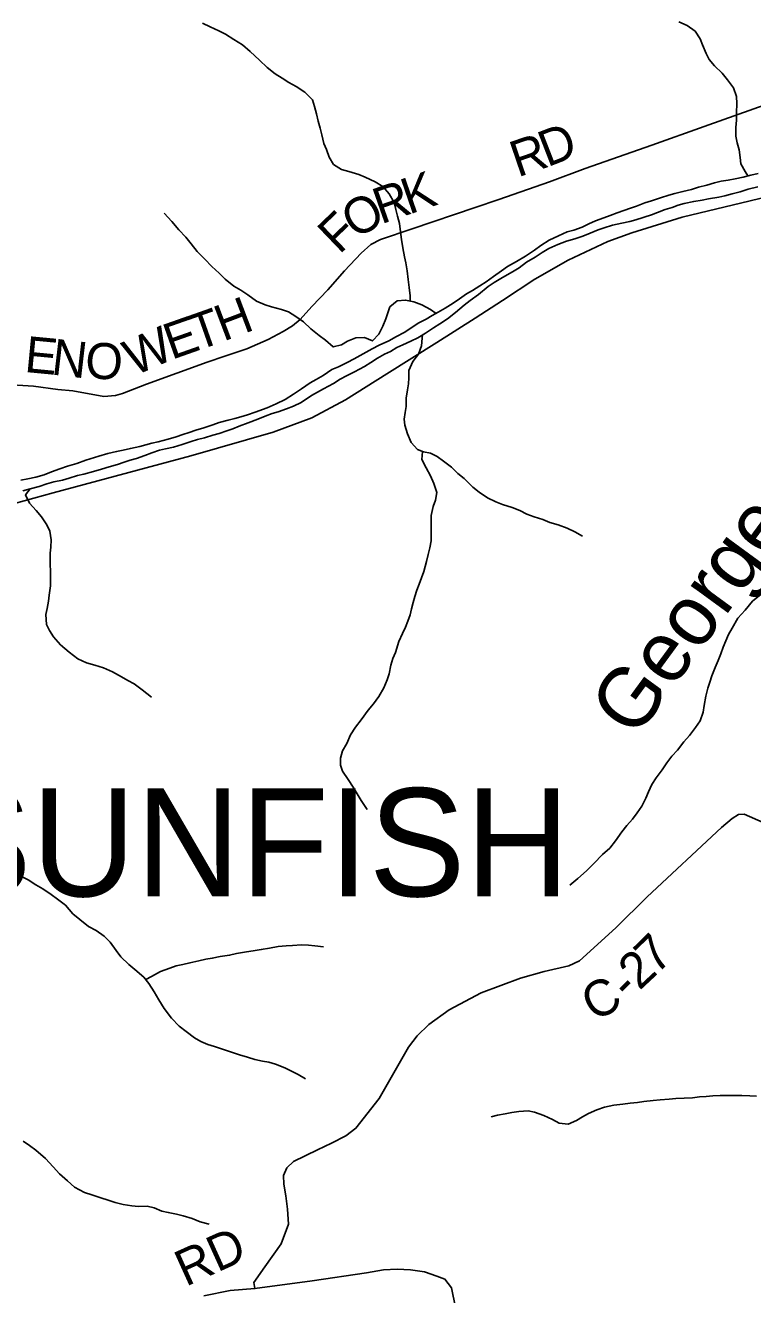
# Model space of a CAD drawing. Extents: x 1578669 to 1989827, y 208020 to 553079.
# Drawn here: x 1761832 to 1767882, y 374035 to 384601 of the extents above; entities that cross this region are included whole.
import ezdxf

# ---------------------------------------------------------------- set-up
doc = ezdxf.new("R2010")
doc.units = 0
for name, color, linetype in [('GM_X_County_Road', 7, 'Continuous'), ('GM_X_County_Road_Text', 7, 'Continuous'), ('GM_X_Minor_River', 7, 'Continuous'), ('GM_X_Minor_River_Text', 7, 'Continuous'), ('GM_X_State_Route', 7, 'Continuous'), ('GM_X_Township_Road', 7, 'Continuous'), ('GM_X_Township_Text', 7, 'Continuous')]:
    doc.layers.add(name, color=color, linetype=linetype)

msp = doc.modelspace()

# ---------------------------------------------------------------- linework, layer by layer
at = {"layer": 'GM_X_County_Road'}
for points in [[(1761631, 381615), (1761898, 381597), (1762103, 381570), (1762226, 381559), (1762485, 381512), (1762581, 381521), (1762640, 381536), (1762840, 381615), (1763091, 381705), (1763344, 381799), (1763490, 381849), (1763674, 381910), (1763853, 381985), (1763977, 382054), (1764054, 382100), (1764117, 382154), (1764215, 382262), (1764349, 382401), (1764487, 382559), (1764624, 382705), (1764707, 382778), (1764786, 382820), (1765051, 382908), (1765575, 383085), (1765770, 383153), (1766192, 383299), (1766489, 383411), (1767043, 383605), (1767479, 383760), (1768018, 383950)], [(1763317, 374026), (1763536, 374071), (1763742, 374085), (1763733, 374137), (1763823, 374267), (1763959, 374458), (1764021, 374622), (1764013, 374748), (1763998, 374857), (1763981, 374954), (1763980, 375028), (1764007, 375092), (1764063, 375143), (1764261, 375241), (1764378, 375296), (1764497, 375357), (1764582, 375420), (1764775, 375669), (1765019, 376094), (1765092, 376189), (1765188, 376285), (1765357, 376405), (1765624, 376547), (1765950, 376671), (1766147, 376725), (1766352, 376771), (1766441, 376814), (1766743, 377088), (1767005, 377348), (1767623, 377925), (1767712, 378000), (1767765, 378033), (1767813, 378035), (1768356, 377796)]]:
    msp.add_lwpolyline(points, dxfattribs=at)
at = {"layer": 'GM_X_Minor_River'}
for points in [[(1765034, 382306), (1765032, 382350), (1765024, 382420), (1765016, 382486), (1765008, 382559), (1764996, 382625), (1764985, 382675), (1764973, 382749), (1764961, 382819), (1764953, 382883), (1764944, 382952), (1764928, 383012), (1764914, 383068), (1764900, 383126), (1764859, 383200), (1764807, 383259), (1764741, 383299), (1764659, 383339), (1764607, 383359), (1764523, 383386), (1764463, 383402), (1764396, 383444), (1764360, 383505), (1764336, 383567), (1764316, 383619), (1764299, 383689), (1764283, 383747), (1764269, 383805), (1764253, 383864), (1764237, 383926), (1764220, 383982), (1764158, 384044), (1764084, 384093), (1764024, 384125), (1763968, 384161), (1763911, 384199), (1763843, 384250), (1763779, 384312), (1763703, 384384), (1763638, 384439), (1763566, 384485), (1763496, 384527), (1763442, 384556), (1763370, 384590), (1763304, 384620)], [(1767843, 383348), (1767821, 383385), (1767785, 383449), (1767779, 383501), (1767771, 383566), (1767754, 383624), (1767742, 383680), (1767742, 383750), (1767748, 383812), (1767748, 383874), (1767751, 383950), (1767747, 384008), (1767723, 384081), (1767673, 384147), (1767628, 384203), (1767564, 384264), (1767522, 384316), (1767496, 384368), (1767465, 384438), (1767447, 384490), (1767405, 384553), (1767337, 384599), (1767269, 384631)], [(1767929, 383367), (1767867, 383353), (1767803, 383339), (1767737, 383325), (1767679, 383313), (1767621, 383304), (1767565, 383290), (1767501, 383272), (1767433, 383254), (1767373, 383236), (1767303, 383218), (1767235, 383201), (1767185, 383187), (1767115, 383165), (1767041, 383141), (1766985, 383125), (1766915, 383097), (1766865, 383080), (1766810, 383060), (1766756, 383042), (1766696, 383020), (1766644, 383000), (1766574, 382974), (1766520, 382948), (1766464, 382921), (1766394, 382897), (1766340, 382883), (1766266, 382849), (1766190, 382813), (1766120, 382769), (1766068, 382729), (1765992, 382680), (1765918, 382636), (1765844, 382594), (1765792, 382558), (1765726, 382510), (1765665, 382466), (1765613, 382434), (1765551, 382394), (1765501, 382367), (1765443, 382325), (1765391, 382289), (1765325, 382247), (1765265, 382213), (1765215, 382185), (1765165, 382155), (1765101, 382121), (1765039, 382082), (1764983, 382046), (1764919, 382010), (1764856, 381976), (1764776, 381938), (1764718, 381908), (1764668, 381882), (1764618, 381854), (1764566, 381825), (1764510, 381795), (1764438, 381759), (1764382, 381737), (1764310, 381687), (1764252, 381653), (1764202, 381625), (1764130, 381575), (1764062, 381532), (1763992, 381488), (1763917, 381450), (1763843, 381418), (1763743, 381382), (1763681, 381360), (1763623, 381343), (1763573, 381329), (1763519, 381315), (1763445, 381295), (1763391, 381277), (1763315, 381251), (1763251, 381232), (1763195, 381212), (1763141, 381196), (1763085, 381176), (1763019, 381156), (1762937, 381134), (1762885, 381123), (1762833, 381109), (1762783, 381097), (1762705, 381079), (1762645, 381065), (1762591, 381053), (1762517, 381038), (1762443, 381014), (1762335, 380982)], [(1761871, 380743), (1761947, 380763), (1762009, 380785), (1762067, 380801), (1762141, 380816), (1762197, 380832), (1762265, 380854), (1762317, 380866), (1762397, 380888), (1762465, 380908), (1762529, 380925), (1762597, 380945), (1762653, 380965), (1762703, 380981), (1762757, 380997), (1762825, 381021), (1762883, 381042), (1762947, 381064), (1762997, 381076), (1763063, 381090), (1763135, 381112), (1763211, 381136), (1763263, 381153), (1763321, 381169), (1763391, 381191), (1763443, 381205), (1763507, 381227), (1763559, 381243), (1763609, 381265), (1763685, 381294), (1763765, 381322), (1763827, 381348), (1763885, 381370), (1763935, 381384), (1764005, 381408), (1764063, 381431), (1764127, 381461), (1764213, 381519), (1764312, 381577), (1764394, 381621), (1764450, 381655), (1764504, 381684), (1764570, 381718), (1764654, 381762), (1764706, 381796), (1764762, 381832), (1764820, 381864), (1764870, 381886), (1764922, 381920), (1764972, 381943), (1765038, 381973), (1765096, 382001), (1765162, 382039), (1765227, 382083), (1765279, 382117), (1765345, 382159), (1765409, 382211), (1765481, 382272), (1765531, 382310), (1765601, 382362), (1765681, 382428), (1765731, 382460), (1765801, 382502), (1765884, 382550), (1765940, 382584), (1766002, 382629), (1766072, 382673), (1766132, 382711), (1766188, 382743), (1766262, 382777), (1766334, 382805), (1766402, 382825), (1766470, 382846), (1766532, 382872), (1766598, 382900), (1766648, 382916), (1766716, 382938), (1766794, 382954), (1766860, 382969), (1766910, 382983), (1767040, 383023), (1767092, 383043), (1767156, 383069), (1767212, 383086), (1767264, 383104), (1767314, 383118), (1767392, 383136), (1767462, 383146), (1767516, 383156), (1767600, 383171), (1767652, 383183), (1767712, 383199), (1767778, 383217), (1767844, 383239), (1767926, 383258)], [(1765249, 382204), (1765203, 382237), (1765131, 382276), (1765063, 382300), (1764995, 382314), (1764924, 382308), (1764865, 382258), (1764847, 382208), (1764831, 382158), (1764805, 382098), (1764773, 382032), (1764721, 381974), (1764653, 382003), (1764581, 381999), (1764513, 381973), (1764461, 381943), (1764393, 381925), (1764329, 381982), (1764275, 382020), (1764207, 382076), (1764146, 382133), (1764082, 382179), (1764020, 382217), (1763962, 382237), (1763880, 382258), (1763826, 382276), (1763754, 382306), (1763683, 382357), (1763623, 382397), (1763565, 382431), (1763495, 382489), (1763443, 382538), (1763382, 382594), (1763324, 382654), (1763262, 382719), (1763210, 382783), (1763167, 382837), (1763109, 382898), (1763051, 382968), (1762987, 383038)], [(1765137, 382025), (1765134, 381997), (1765126, 381935), (1765102, 381863), (1765054, 381803), (1765023, 381727), (1765023, 381667), (1765019, 381617), (1765011, 381567), (1765001, 381498), (1764999, 381430), (1764992, 381378), (1764984, 381322), (1764990, 381272), (1765012, 381202), (1765041, 381130), (1765093, 381071), (1765145, 381051), (1765201, 381039), (1765257, 381013), (1765311, 380974), (1765377, 380924), (1765430, 380872), (1765482, 380830), (1765554, 380757), (1765608, 380715), (1765677, 380667), (1765747, 380636), (1765801, 380614), (1765883, 380588), (1765945, 380563), (1766003, 380533), (1766065, 380511), (1766136, 380487), (1766194, 380462), (1766264, 380444), (1766338, 380416), (1766402, 380384), (1766468, 380349)], [(1765137, 381054), (1765131, 380987), (1765165, 380919), (1765202, 380852), (1765230, 380788), (1765254, 380714), (1765244, 380648), (1765224, 380596), (1765209, 380522), (1765207, 380448), (1765209, 380379), (1765207, 380309), (1765196, 380251), (1765184, 380197), (1765170, 380137), (1765146, 380055), (1765128, 380001), (1765108, 379949), (1765089, 379899), (1765071, 379847), (1765057, 379797), (1765045, 379743), (1765033, 379693), (1765013, 379641), (1764994, 379591), (1764970, 379540), (1764940, 379472), (1764910, 379382), (1764890, 379332), (1764871, 379276), (1764857, 379204), (1764841, 379154), (1764813, 379086), (1764773, 379014), (1764727, 378954), (1764684, 378900), (1764624, 378820), (1764578, 378758), (1764536, 378694), (1764506, 378622), (1764471, 378562), (1764453, 378502), (1764453, 378444), (1764469, 378392), (1764517, 378323), (1764560, 378259), (1764592, 378203), (1764626, 378149), (1764676, 378074)], [(1762335, 380982), (1762259, 380954), (1762183, 380933), (1762119, 380911), (1762049, 380885), (1761987, 380861), (1761919, 380841), (1761853, 380827), (1761793, 380814)], [(1761811, 380727), (1761871, 380743)], [(1761871, 380743), (1761833, 380693), (1761866, 380625), (1761922, 380563), (1761966, 380510), (1762010, 380444), (1762035, 380392), (1762045, 380320), (1762043, 380258), (1762039, 380207), (1762037, 380125), (1762040, 380047), (1762040, 379993), (1762042, 379935), (1762030, 379859), (1762023, 379807), (1762013, 379747), (1762003, 379697), (1762007, 379614), (1762031, 379564), (1762066, 379510), (1762124, 379444), (1762196, 379383), (1762268, 379329), (1762340, 379295), (1762409, 379276), (1762481, 379252), (1762557, 379220), (1762631, 379179), (1762685, 379149), (1762737, 379119), (1762804, 379071), (1762880, 379010)], [(1767953, 379865), (1767881, 379808), (1767819, 379734), (1767760, 379666), (1767712, 379584), (1767682, 379530), (1767660, 379478), (1767638, 379424), (1767618, 379369), (1767595, 379313), (1767571, 379255), (1767543, 379187), (1767525, 379135), (1767511, 379083), (1767493, 379017), (1767480, 378939), (1767472, 378885), (1767446, 378811), (1767408, 378757), (1767358, 378691), (1767309, 378637), (1767257, 378569), (1767209, 378517), (1767169, 378461), (1767131, 378405), (1767081, 378337), (1767044, 378281), (1767016, 378221), (1766994, 378169)], [(1766994, 378169), (1766960, 378101), (1766922, 378047), (1766882, 377993), (1766835, 377941), (1766795, 377889), (1766741, 377813), (1766693, 377751), (1766633, 377699), (1766561, 377625), (1766500, 377563), (1766428, 377499), (1766362, 377443)], [(1761794, 377519), (1761854, 377488), (1761918, 377446), (1761976, 377412), (1762047, 377367), (1762099, 377327), (1762165, 377277), (1762227, 377206), (1762284, 377158), (1762358, 377100), (1762420, 377066), (1762488, 377019), (1762536, 376969), (1762587, 376901), (1762627, 376848), (1762691, 376784), (1762743, 376742), (1762818, 376677), (1762858, 376625), (1762904, 376555), (1762942, 376489), (1762987, 376416), (1763047, 376336), (1763111, 376270), (1763169, 376225), (1763240, 376173), (1763292, 376143), (1763350, 376118), (1763404, 376102), (1763472, 376078), (1763556, 376052), (1763614, 376031), (1763680, 376011), (1763741, 375993), (1763805, 375979), (1763857, 375970), (1763913, 375954), (1763991, 375922), (1764045, 375896), (1764101, 375867), (1764163, 375833)], [(1762833, 376658), (1762882, 376683), (1762956, 376725), (1763033, 376753), (1763087, 376771), (1763141, 376783), (1763201, 376796), (1763275, 376814), (1763333, 376828), (1763387, 376836), (1763453, 376850), (1763530, 376861), (1763588, 376875), (1763672, 376889), (1763728, 376897), (1763794, 376907), (1763864, 376920), (1763936, 376932), (1764002, 376938), (1764054, 376942), (1764128, 376948), (1764188, 376945), (1764240, 376939), (1764312, 376931)], [(1767915, 375687), (1767859, 375691), (1767793, 375693), (1767611, 375694), (1767551, 375690), (1767495, 375686), (1767441, 375682), (1767383, 375674), (1767312, 375671), (1767244, 375667), (1767188, 375663), (1767114, 375657), (1767054, 375651), (1766978, 375642), (1766924, 375634), (1766864, 375628), (1766802, 375620), (1766728, 375612), (1766650, 375597), (1766586, 375573), (1766518, 375543), (1766466, 375515), (1766416, 375485), (1766348, 375455), (1766274, 375463), (1766216, 375492), (1766146, 375526)], [(1766146, 375526), (1766068, 375554), (1766014, 375565), (1765938, 375561), (1765880, 375551), (1765824, 375541), (1765760, 375529), (1765708, 375515)], [(1761813, 375314), (1761865, 375277), (1761918, 375237), (1761998, 375169), (1762062, 375100), (1762116, 375040), (1762181, 374982), (1762239, 374929), (1762323, 374885), (1762385, 374867), (1762459, 374841), (1762520, 374822), (1762580, 374802), (1762644, 374786), (1762718, 374774), (1762774, 374769), (1762846, 374771)], [(1762846, 374771), (1762902, 374757), (1762966, 374731), (1763020, 374720), (1763090, 374704), (1763144, 374692), (1763219, 374668), (1763287, 374641), (1763361, 374623)]]:
    msp.add_lwpolyline(points, dxfattribs=at)
at = {"layer": 'GM_X_State_Route'}
msp.add_lwpolyline([(1761094, 380444), (1762064, 380710), (1763209, 381018), (1763894, 381214), (1764215, 381333), (1764495, 381485), (1764839, 381700), (1765255, 381961), (1765575, 382165), (1765802, 382311), (1766071, 382490), (1766349, 382646), (1766679, 382803), (1766878, 382875), (1767295, 383004), (1767861, 383140), (1768913, 383393)], dxfattribs=at)
at = {"layer": 'GM_X_Township_Road'}
msp.add_lwpolyline([(1763742, 374085), (1764217, 374150), (1764671, 374217), (1764812, 374241), (1764924, 374246), (1765036, 374243), (1765151, 374225), (1765254, 374188), (1765322, 374163), (1765378, 374092), (1765410, 373927)], dxfattribs=at)

# ---------------------------------------------------------------- texts
at = {"layer": 'GM_X_County_Road_Text'}
for s, rotation, p in [('D', 21.1974, (1766174, 383419)), ('R', 18.8176, (1765928, 383335)), ('K', 19.0133, (1765023, 383025)), ('R', 19.3249, (1764790, 382944)), ('O', 29.9898, (1764575, 382818)), ('F', 43.8106, (1764444, 382689)), ('H', 20.7452, (1763478, 381968)), ('E', 19.4324, (1763048, 381816)), ('T', 19.462, (1763260, 381890)), ('W', 23.566, (1762735, 381679)), ('E', 354.5576, (1761818, 381717)), ('N', 353.3404, (1762040, 381696)), ('O', 357.4198, (1762325, 381664)), ('7', 44.3308, (1767080, 376693)), ('2', 43.1009, (1766940, 376562)), ('C', 28.9693, (1766566, 376303)), ('-', 44.9572, (1766855, 376477)), ('RD', 24.3628, (1763165, 374099))]:
    msp.add_text(s, height=300, rotation=rotation, dxfattribs=at).set_placement(p)
at = {"layer": 'GM_X_Minor_River_Text'}
msp.add_text('Georges', height=500, rotation=53.8248, dxfattribs=at).set_placement((1766904, 378652))
at = {"layer": 'GM_X_Township_Text'}
msp.add_text('SUNFISH', height=900, rotation=0, dxfattribs=at).set_placement((1761079, 377351))

doc.saveas('drawing.dxf')
